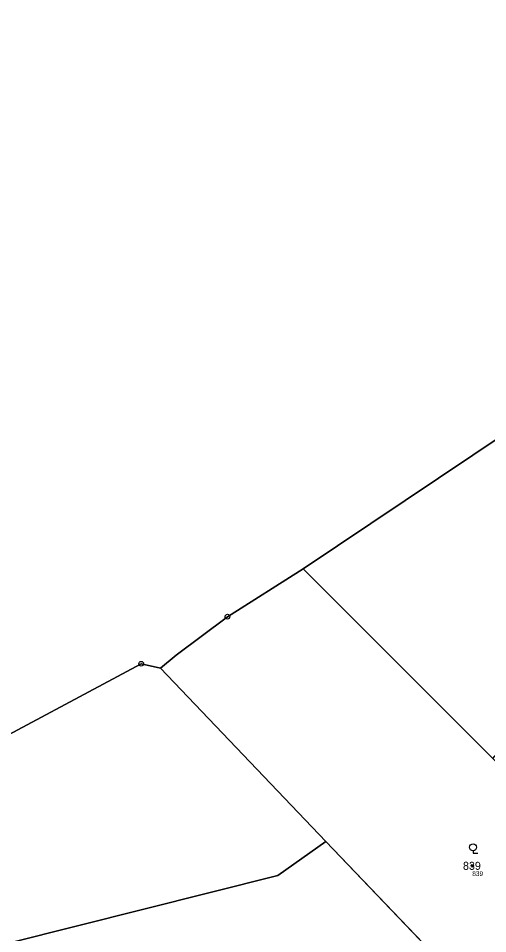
# Model space of a CAD drawing. Extents: x -751550 to -746116, y -1055108 to -1050700.
# Drawn here: x -748840.3 to -748740.5, y -1053357.3 to -1053162.9 of the extents above; entities that cross this region are included whole.
import ezdxf

# ---------------------------------------------------------------- set-up
doc = ezdxf.new("R2010")
doc.units = 0
for name, color, linetype in [('Definiční body', 7, 'Continuous'), ('Hranice parcel', 7, 'Continuous'), ('Parcelní čísla', 7, 'Continuous'), ('Polygon parcely', 7, 'Continuous'), ('Značky bodu BP', 7, 'Continuous'), ('Značky kultur', 7, 'Continuous')]:
    doc.layers.add(name, color=color, linetype=linetype)

msp = doc.modelspace()

# ---------------------------------------------------------------- linework, layer by layer
at = {"layer": 'Definiční body'}
msp.add_circle((-748743.81, -1053342.88), 0.25, dxfattribs=at)
at = {"layer": 'Hranice parcel'}
for p, q in [((-748779.74, -1053279.83), (-748739.41, -1053320.11)), ((-748810.03, -1053300.88), (-748774.94, -1053337.68)), ((-748774.94, -1053337.68), (-748747.88, -1053365.92))]:
    msp.add_line(p, q, dxfattribs=at)
for points in [[(-748698.5, -1053227.25), (-748700.56, -1053226.8), (-748779.74, -1053279.83)], [(-748779.74, -1053279.83), (-748795.83, -1053289.98), (-748806.73, -1053298.15), (-748810.03, -1053300.88)], [(-748810.03, -1053300.88), (-748814.16, -1053299.98), (-748851.55, -1053319.95), (-748904.81, -1053331.4)], [(-748774.94, -1053337.68), (-748785.13, -1053344.9), (-748885.3, -1053370.07), (-748894.93, -1053356.18), (-748913.79, -1053366.73)]]:
    msp.add_lwpolyline(points, dxfattribs=at)
at = {"layer": 'Polygon parcely'}
for points in [[(-748936.95, -1053152.47), (-748929.91, -1053191.65), (-748924.66, -1053220.87), (-748922.01, -1053235.05), (-748918.57, -1053253.98), (-748915.12, -1053272.66), (-748911.58, -1053292.06), (-748904.81, -1053331.4), (-748851.55, -1053319.95), (-748814.16, -1053299.98), (-748810.03, -1053300.88), (-748806.73, -1053298.15), (-748795.83, -1053289.98), (-748779.74, -1053279.83), (-748700.56, -1053226.8), (-748698.5, -1053227.25), (-748670.83, -1053210.72), (-748671.24, -1053209.9), (-748650.54, -1053197.97), (-748631.56, -1053187.03), (-748621.3, -1053181.11), (-748614.5, -1053176.72), (-748597.63, -1053165.82), (-748580.68, -1053154.86)], [(-748846.81, -1053409.5), (-748825.16, -1053400.58), (-748804.37, -1053391.16), (-748779.02, -1053379.65), (-748760.08, -1053371.46), (-748747.88, -1053365.92), (-748774.94, -1053337.68), (-748785.13, -1053344.9), (-748885.3, -1053370.07)]]:
    msp.add_lwpolyline(points, dxfattribs=at)
for points in [[(-748700.56, -1053226.8), (-748779.74, -1053279.83), (-748739.41, -1053320.11), (-748707.97, -1053283.98), (-748677.12, -1053251.06), (-748681.33, -1053246.7), (-748682.07, -1053247.07), (-748698.5, -1053227.25)], [(-748795.83, -1053289.98), (-748806.73, -1053298.15), (-748810.03, -1053300.88), (-748774.94, -1053337.68), (-748747.88, -1053365.92), (-748711.01, -1053404.75), (-748693.6, -1053396.44), (-748697.89, -1053392), (-748699.24, -1053393.22), (-748705.74, -1053386.17), (-748699.02, -1053381.8), (-748686.16, -1053375.18), (-748688.36, -1053372.47), (-748711.19, -1053348.3), (-748739.41, -1053320.11), (-748779.74, -1053279.83)], [(-748814.16, -1053299.98), (-748851.55, -1053319.95), (-748904.81, -1053331.4), (-748922.15, -1053343.42), (-748913.79, -1053366.73), (-748894.93, -1053356.18), (-748885.3, -1053370.07), (-748785.13, -1053344.9), (-748774.94, -1053337.68), (-748810.03, -1053300.88)]]:
    msp.add_lwpolyline(points, close=True, dxfattribs=at)
at = {"layer": 'Značky bodu BP'}
for centre, radius in [((-748795.83, -1053289.98), 0.5), ((-748795.83, -1053289.98), 0.0303), ((-748814.16, -1053299.98), 0.5), ((-748814.16, -1053299.98), 0.0303)]:
    msp.add_circle(centre, radius, dxfattribs=at)
at = {"layer": 'Značky kultur'}
for p, q in [((-748743.64, -1053339.69), (-748743.64, -1053340.19)), ((-748743.64, -1053340.19), (-748742.64, -1053340.19))]:
    msp.add_line(p, q, dxfattribs=at)
msp.add_circle((-748743.64, -1053338.94), 0.75, dxfattribs=at)

# ---------------------------------------------------------------- texts
at = {"layer": 'Definiční body'}
msp.add_text('839', height=1, dxfattribs=at).set_placement((-748743.81, -1053345.04))
at = {"layer": 'Parcelní čísla'}
msp.add_text('839', height=1.7, dxfattribs=at).set_placement((-748745.78, -1053343.73))

doc.saveas('drawing.dxf')
